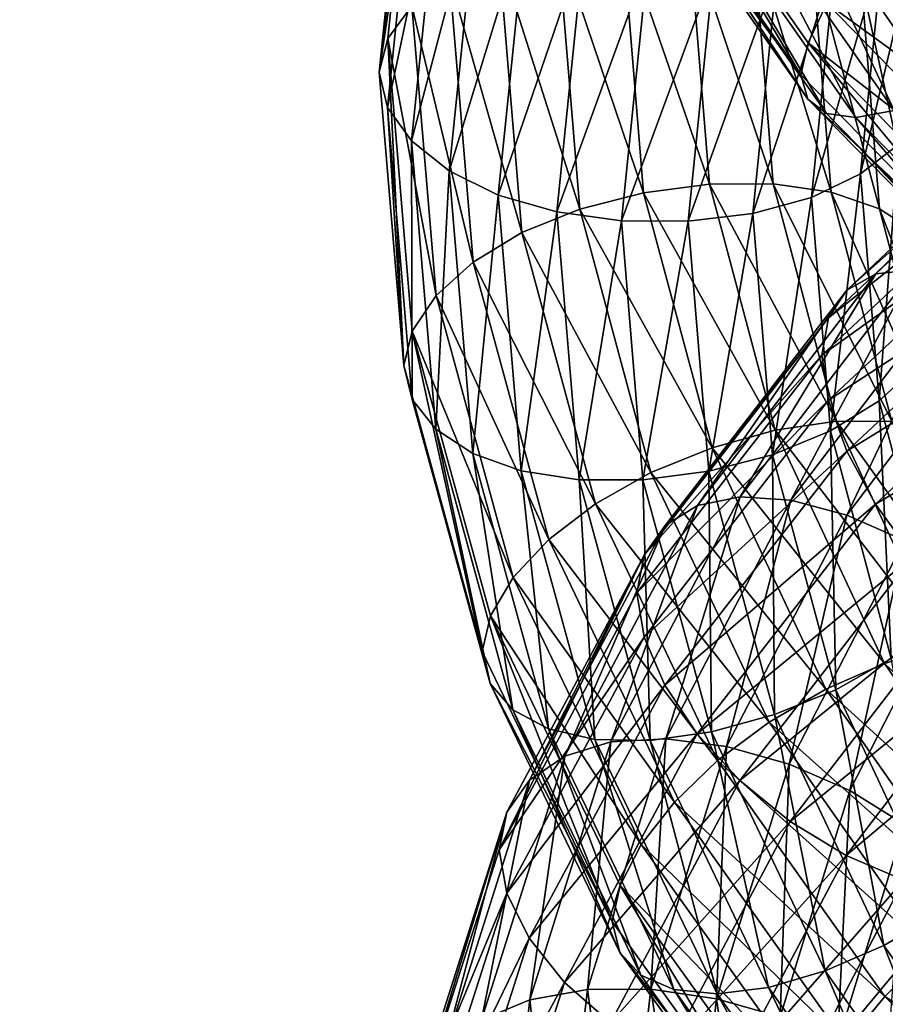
# Model space of a CAD drawing. Header units: metres. Extents: x -80 to 80, y -455 to 95.
# Tile 529 of 656: x -23 to -14, y -39 to -29. Entities that reach past the tile are written whole.
import ezdxf

# ---------------------------------------------------------------- set-up
doc = ezdxf.new("R2010")
doc.units = ezdxf.units.M
doc.layers.add('solid_501010_K', color=7, linetype='CONTINUOUS')
doc.layers.add('solid_501010_k_02', color=7, linetype='CONTINUOUS')

msp = doc.modelspace()

# ---------------------------------------------------------------- linework, layer by layer
at = {"layer": 'solid_501010_K'}
for points in [[(-26.791626, -30.93037, 48.391029), (-22.594902, -24.729742, 41.093346), (-22.305971, -23.698736, 42.005901)], [(-26.24618, -29.010323, 50.098091), (-26.791626, -30.93037, 48.391029), (-22.305971, -23.698736, 42.005901)]]:
    msp.add_3dface(points, dxfattribs=at)
at = {"layer": 'solid_501010_k_02'}
for points in [[(-18.615196, -26.664001, 1060.671387), (-18.999035, -29.927603, 1059.759155), (-18.695927, -26.990187, 1061.172852)], [(-18.615196, -26.664001, 1060.671387), (-18.914635, -29.59016, 1059.276245), (-18.999035, -29.927603, 1059.759155)], [(-18.674381, -29.264919, 1058.821167), (-18.914635, -29.59016, 1059.276245), (-18.615196, -26.664001, 1060.671387)], [(-18.695927, -26.990187, 1061.172852), (-18.999035, -29.927603, 1059.759155), (-18.61698, -27.362638, 1061.63916)], [(-16.516899, -27.069193, 1038.223999), (-14.797248, -29.952837, 1037.805298), (-16.599642, -27.373659, 1038.694336)], [(-16.516899, -27.069193, 1038.223999), (-14.723751, -29.634687, 1037.35083), (-14.797248, -29.952837, 1037.805298)], [(-14.536732, -29.238811, 1036.973145), (-14.723751, -29.634687, 1037.35083), (-16.516899, -27.069193, 1038.223999)], [(-14.483045, -27.580462, 1041.308716), (-12.910701, -29.854671, 1040.569336), (-13.902094, -27.303308, 1041.476929)], [(-18.999035, -29.927603, 1059.759155), (-18.916447, -30.280804, 1060.226807), (-18.61698, -27.362638, 1061.63916)], [(-18.61698, -27.362638, 1061.63916), (-18.916447, -30.280804, 1060.226807), (-18.382107, -27.731857, 1062.073853)], [(-16.599642, -27.373659, 1038.694336), (-14.797248, -29.952837, 1037.805298), (-16.518482, -27.637081, 1039.189087)], [(-15.046041, -27.780884, 1041.032715), (-13.412575, -30.132507, 1040.247192), (-14.483045, -27.580462, 1041.308716)], [(-13.412575, -30.132507, 1040.247192), (-12.910701, -29.854671, 1040.569336), (-14.483045, -27.580462, 1041.308716)], [(-16.518482, -27.637081, 1039.189087), (-14.725162, -30.197622, 1038.300903), (-16.310083, -27.809418, 1039.707642)], [(-14.797248, -29.952837, 1037.805298), (-14.725162, -30.197622, 1038.300903), (-16.518482, -27.637081, 1039.189087)], [(-18.916447, -30.280804, 1060.226807), (-18.677795, -30.613567, 1060.677124), (-18.382107, -27.731857, 1062.073853)], [(-18.382107, -27.731857, 1062.073853), (-18.677795, -30.613567, 1060.677124), (-18.013731, -28.083523, 1062.441528)], [(-15.55568, -27.888304, 1040.65979), (-13.866886, -30.310682, 1039.834351), (-15.046041, -27.780884, 1041.032715)], [(-13.866886, -30.310682, 1039.834351), (-13.412575, -30.132507, 1040.247192), (-15.046041, -27.780884, 1041.032715)], [(-16.310083, -27.809418, 1039.707642), (-14.539389, -30.338896, 1038.829712), (-15.98323, -27.895628, 1040.208008)], [(-14.725162, -30.197622, 1038.300903), (-14.539389, -30.338896, 1038.829712), (-16.310083, -27.809418, 1039.707642)], [(-15.98323, -27.895628, 1040.208008), (-14.248019, -30.37818, 1039.35144), (-15.55568, -27.888304, 1040.65979)], [(-14.248019, -30.37818, 1039.35144), (-13.866886, -30.310682, 1039.834351), (-15.55568, -27.888304, 1040.65979)], [(-14.539389, -30.338896, 1038.829712), (-14.248019, -30.37818, 1039.35144), (-15.98323, -27.895628, 1040.208008)], [(-18.677795, -30.613567, 1060.677124), (-18.303492, -30.910885, 1061.074951), (-18.013731, -28.083523, 1062.441528)], [(-18.013731, -28.083523, 1062.441528), (-18.303492, -30.910885, 1061.074951), (-17.531864, -28.39509, 1062.718384)], [(-13.862258, -28.344641, 1036.516113), (-11.777617, -30.500118, 1035.888428), (-14.244289, -28.800301, 1036.688354)], [(-18.303492, -30.910885, 1061.074951), (-17.813875, -31.153261, 1061.395142), (-17.531864, -28.39509, 1062.718384)], [(-17.531864, -28.39509, 1062.718384), (-17.813875, -31.153261, 1061.395142), (-16.957481, -28.644764, 1062.882202)], [(-14.199794, -30.941879, 1061.058228), (-13.824113, -30.650251, 1060.657471), (-13.605264, -28.429426, 1061.571289)], [(-13.974997, -28.672268, 1062.015137), (-14.199794, -30.941879, 1061.058228), (-13.605264, -28.429426, 1061.571289)], [(-16.578255, -28.520203, 1057.745972), (-16.363628, -31.132162, 1056.588867), (-17.223427, -28.594955, 1057.860962)], [(-15.706955, -31.045696, 1056.651367), (-16.363628, -31.132162, 1056.588867), (-16.578255, -28.520203, 1057.745972)], [(-15.912968, -28.525251, 1057.743286), (-15.706955, -31.045696, 1056.651367), (-16.578255, -28.520203, 1057.745972)], [(-15.070577, -31.040865, 1056.822632), (-15.706955, -31.045696, 1056.651367), (-15.912968, -28.525251, 1057.743286)], [(-15.268243, -28.609816, 1057.853149), (-15.070577, -31.040865, 1056.822632), (-15.912968, -28.525251, 1057.743286)], [(-17.813875, -31.153261, 1061.395142), (-17.230253, -31.321985, 1061.61377), (-16.957481, -28.644764, 1062.882202)], [(-17.223427, -28.594955, 1057.860962), (-17.000448, -31.294825, 1056.638672), (-17.80793, -28.749918, 1058.087769)], [(-16.957481, -28.644764, 1062.882202), (-17.230253, -31.321985, 1061.61377), (-16.322962, -28.820169, 1062.927246)], [(-16.363628, -31.132162, 1056.588867), (-17.000448, -31.294825, 1056.638672), (-17.223427, -28.594955, 1057.860962)], [(-14.494509, -31.123184, 1057.098877), (-15.070577, -31.040865, 1056.822632), (-15.268243, -28.609816, 1057.853149)], [(-14.684619, -28.77372, 1058.075439), (-14.494509, -31.123184, 1057.098877), (-15.268243, -28.609816, 1057.853149)], [(-14.690564, -31.176807, 1061.382324), (-14.199794, -30.941879, 1061.058228), (-13.974997, -28.672268, 1062.015137)], [(-14.457998, -28.842514, 1062.392944), (-14.690564, -31.176807, 1061.382324), (-13.974997, -28.672268, 1062.015137)], [(-17.80793, -28.749918, 1058.087769), (-17.577385, -31.528389, 1056.804443), (-18.298702, -28.978863, 1058.416138)], [(-17.000448, -31.294825, 1056.638672), (-17.577385, -31.528389, 1056.804443), (-17.80793, -28.749918, 1058.087769)], [(-14.01123, -31.290478, 1057.466919), (-14.494509, -31.123184, 1057.098877), (-14.684619, -28.77372, 1058.075439)], [(-14.195003, -29.010128, 1058.399902), (-14.01123, -31.290478, 1057.466919), (-14.684619, -28.77372, 1058.075439)], [(-17.230253, -31.321985, 1061.61377), (-16.585527, -31.409153, 1061.721558), (-16.322962, -28.820169, 1062.927246)], [(-16.322962, -28.820169, 1062.927246), (-16.585527, -31.409153, 1061.721558), (-15.668208, -28.915304, 1062.857666)], [(-15.275069, -31.336662, 1061.605713), (-14.690564, -31.176807, 1061.382324), (-14.457998, -28.842514, 1062.392944)], [(-15.03325, -28.924519, 1062.678101), (-15.275069, -31.336662, 1061.605713), (-14.457998, -28.842514, 1062.392944)], [(-14.244289, -28.800301, 1036.688354), (-12.102199, -31.005947, 1036.025269), (-14.536732, -29.238811, 1036.973145)], [(-11.777617, -30.500118, 1035.888428), (-12.102199, -31.005947, 1036.025269), (-14.244289, -28.800301, 1036.688354)], [(-16.585527, -31.409153, 1061.721558), (-15.920241, -31.414135, 1061.718872), (-15.668208, -28.915304, 1062.857666)], [(-15.668208, -28.915304, 1062.857666), (-15.920241, -31.414135, 1061.718872), (-15.03325, -28.924519, 1062.678101)], [(-15.920241, -31.414135, 1061.718872), (-15.275069, -31.336662, 1061.605713), (-15.03325, -28.924519, 1062.678101)], [(-18.298702, -28.978863, 1058.416138), (-18.061802, -31.822073, 1057.078857), (-18.674381, -29.264919, 1058.821167)], [(-17.577385, -31.528389, 1056.804443), (-18.061802, -31.822073, 1057.078857), (-18.298702, -28.978863, 1058.416138)], [(-13.641774, -31.52861, 1057.900146), (-14.01123, -31.290478, 1057.466919), (-14.195003, -29.010128, 1058.399902)], [(-13.8207, -29.301826, 1058.80188), (-13.641774, -31.52861, 1057.900146), (-14.195003, -29.010128, 1058.399902)], [(-18.674381, -29.264919, 1058.821167), (-18.432619, -32.156242, 1057.439697), (-18.914635, -29.59016, 1059.276245)], [(-18.061802, -31.822073, 1057.078857), (-18.432619, -32.156242, 1057.439697), (-18.674381, -29.264919, 1058.821167)], [(-14.536732, -29.238811, 1036.973145), (-12.350662, -31.482119, 1036.280762), (-14.723751, -29.634687, 1037.35083)], [(-12.102199, -31.005947, 1036.025269), (-12.350662, -31.482119, 1036.280762), (-14.536732, -29.238811, 1036.973145)], [(-18.914635, -29.59016, 1059.276245), (-18.754856, -32.854156, 1058.329346), (-18.999035, -29.927603, 1059.759155)], [(-18.914635, -29.59016, 1059.276245), (-18.669762, -32.510437, 1057.862915), (-18.754856, -32.854156, 1058.329346)], [(-18.432619, -32.156242, 1057.439697), (-18.669762, -32.510437, 1057.862915), (-18.914635, -29.59016, 1059.276245)], [(-14.723751, -29.634687, 1037.35083), (-12.574686, -32.227249, 1037.078491), (-14.797248, -29.952837, 1037.805298)], [(-14.723751, -29.634687, 1037.35083), (-12.509558, -31.901148, 1036.636963), (-12.574686, -32.227249, 1037.078491)], [(-12.350662, -31.482119, 1036.280762), (-12.509558, -31.901148, 1036.636963), (-14.723751, -29.634687, 1037.35083)], [(-18.999035, -29.927603, 1059.759155), (-18.754856, -32.854156, 1058.329346), (-18.916447, -30.280804, 1060.226807)], [(-14.797248, -29.952837, 1037.805298), (-12.574686, -32.227249, 1037.078491), (-14.725162, -30.197622, 1038.300903)], [(-11.866848, -29.87582, 1081.828125), (-14.04776, -31.939943, 1080.848022), (-12.110479, -30.006384, 1082.41626)], [(-13.671, -31.900705, 1080.322266), (-14.04776, -31.939943, 1080.848022), (-11.866848, -29.87582, 1081.828125)], [(-12.110479, -30.006384, 1082.41626), (-14.336166, -32.102688, 1081.401978), (-12.266285, -30.261375, 1082.988281)], [(-14.04776, -31.939943, 1080.848022), (-14.336166, -32.102688, 1081.401978), (-12.110479, -30.006384, 1082.41626)], [(-14.725162, -30.197622, 1038.300903), (-12.510756, -32.460041, 1037.573486), (-14.539389, -30.338896, 1038.829712)], [(-12.574686, -32.227249, 1037.078491), (-12.510756, -32.460041, 1037.573486), (-14.725162, -30.197622, 1038.300903)], [(-18.916447, -30.280804, 1060.226807), (-18.671549, -33.192982, 1058.796143), (-18.677795, -30.613567, 1060.677124)], [(-18.754856, -32.854156, 1058.329346), (-18.671549, -33.192982, 1058.796143), (-18.916447, -30.280804, 1060.226807)], [(-14.539389, -30.338896, 1038.829712), (-12.35292, -32.574474, 1038.11145), (-14.248019, -30.37818, 1039.35144)], [(-12.510756, -32.460041, 1037.573486), (-12.35292, -32.574474, 1038.11145), (-14.539389, -30.338896, 1038.829712)], [(-12.266285, -30.261375, 1082.988281), (-14.520606, -32.376919, 1081.949463), (-12.323122, -30.631149, 1083.506226)], [(-14.336166, -32.102688, 1081.401978), (-14.520606, -32.376919, 1081.949463), (-12.266285, -30.261375, 1082.988281)], [(-14.248019, -30.37818, 1039.35144), (-12.105368, -32.573139, 1038.651978), (-13.866886, -30.310682, 1039.834351)], [(-12.35292, -32.574474, 1038.11145), (-12.105368, -32.573139, 1038.651978), (-14.248019, -30.37818, 1039.35144)], [(-18.677795, -30.613567, 1060.677124), (-18.435987, -33.48933, 1059.262329), (-18.303492, -30.910885, 1061.074951)], [(-18.671549, -33.192982, 1058.796143), (-18.435987, -33.48933, 1059.262329), (-18.677795, -30.613567, 1060.677124)], [(-12.323122, -30.631149, 1083.506226), (-14.585381, -32.749622, 1082.455322), (-12.26746, -31.090172, 1083.935303)], [(-14.520606, -32.376919, 1081.949463), (-14.585381, -32.749622, 1082.455322), (-12.323122, -30.631149, 1083.506226)], [(-14.199794, -30.941879, 1061.058228), (-14.01596, -33.207249, 1060.087402), (-13.824113, -30.650251, 1060.657471)], [(-14.01596, -33.207249, 1060.087402), (-13.645144, -32.867016, 1059.72998), (-13.824113, -30.650251, 1060.657471)], [(-18.435987, -33.48933, 1059.262329), (-18.066532, -33.732403, 1059.690796), (-18.303492, -30.910885, 1061.074951)], [(-18.303492, -30.910885, 1061.074951), (-18.066532, -33.732403, 1059.690796), (-17.813875, -31.153261, 1061.395142)], [(-14.690564, -31.176807, 1061.382324), (-14.500378, -33.506641, 1060.357422), (-14.199794, -30.941879, 1061.058228)], [(-14.500378, -33.506641, 1060.357422), (-14.01596, -33.207249, 1060.087402), (-14.199794, -30.941879, 1061.058228)], [(-16.363628, -31.132162, 1056.588867), (-15.680321, -33.674545, 1055.461792), (-17.000448, -31.294825, 1056.638672)], [(-15.706955, -31.045696, 1056.651367), (-15.051068, -33.499409, 1055.588257), (-16.363628, -31.132162, 1056.588867)], [(-15.051068, -33.499409, 1055.588257), (-15.680321, -33.674545, 1055.461792), (-16.363628, -31.132162, 1056.588867)], [(-15.070577, -31.040865, 1056.822632), (-14.441264, -33.407959, 1055.819824), (-15.706955, -31.045696, 1056.651367)], [(-14.441264, -33.407959, 1055.819824), (-15.051068, -33.499409, 1055.588257), (-15.706955, -31.045696, 1056.651367)], [(-13.889252, -33.411228, 1056.149048), (-14.441264, -33.407959, 1055.819824), (-15.070577, -31.040865, 1056.822632)], [(-14.494509, -31.123184, 1057.098877), (-13.889252, -33.411228, 1056.149048), (-15.070577, -31.040865, 1056.822632)], [(-14.585381, -32.749622, 1082.455322), (-14.521997, -33.199749, 1082.883911), (-12.26746, -31.090172, 1083.935303)], [(-12.26746, -31.090172, 1083.935303), (-14.521997, -33.199749, 1082.883911), (-12.112693, -31.623514, 1084.263916)], [(-13.426154, -33.511547, 1056.559814), (-13.889252, -33.411228, 1056.149048), (-14.494509, -31.123184, 1057.098877)], [(-14.01123, -31.290478, 1057.466919), (-13.426154, -33.511547, 1056.559814), (-14.494509, -31.123184, 1057.098877)], [(-18.066532, -33.732403, 1059.690796), (-17.583254, -33.905743, 1060.054688), (-17.813875, -31.153261, 1061.395142)], [(-17.813875, -31.153261, 1061.395142), (-17.583254, -33.905743, 1060.054688), (-17.230253, -31.321985, 1061.61377)], [(-15.275069, -31.336662, 1061.605713), (-15.077314, -33.744099, 1060.518433), (-14.690564, -31.176807, 1061.382324)], [(-15.077314, -33.744099, 1060.518433), (-14.500378, -33.506641, 1060.357422), (-14.690564, -31.176807, 1061.382324)], [(-17.583254, -33.905743, 1060.054688), (-17.007185, -33.993725, 1060.328613), (-17.230253, -31.321985, 1061.61377)], [(-17.000448, -31.294825, 1056.638672), (-16.290548, -33.922379, 1055.447876), (-17.577385, -31.528389, 1056.804443)], [(-17.230253, -31.321985, 1061.61377), (-17.007185, -33.993725, 1060.328613), (-16.585527, -31.409153, 1061.721558)], [(-15.680321, -33.674545, 1055.461792), (-16.290548, -33.922379, 1055.447876), (-17.000448, -31.294825, 1056.638672)], [(-13.072124, -33.697777, 1057.023804), (-13.426154, -33.511547, 1056.559814), (-14.01123, -31.290478, 1057.466919)], [(-13.641774, -31.52861, 1057.900146), (-13.072124, -33.697777, 1057.023804), (-14.01123, -31.290478, 1057.466919)], [(-17.007185, -33.993725, 1060.328613), (-16.370808, -33.992897, 1060.499878), (-16.585527, -31.409153, 1061.721558)], [(-16.585527, -31.409153, 1061.721558), (-16.370808, -33.992897, 1060.499878), (-15.920241, -31.414135, 1061.718872)], [(-16.370808, -33.992897, 1060.499878), (-15.714134, -33.90799, 1060.564575), (-15.920241, -31.414135, 1061.718872)], [(-15.920241, -31.414135, 1061.718872), (-15.714134, -33.90799, 1060.564575), (-15.275069, -31.336662, 1061.605713)], [(-15.714134, -33.90799, 1060.564575), (-15.077314, -33.744099, 1060.518433), (-15.275069, -31.336662, 1061.605713)], [(-17.577385, -31.528389, 1056.804443), (-16.843393, -34.23209, 1055.553711), (-18.061802, -31.822073, 1057.078857)], [(-16.290548, -33.922379, 1055.447876), (-16.843393, -34.23209, 1055.553711), (-17.577385, -31.528389, 1056.804443)], [(-14.521997, -33.199749, 1082.883911), (-14.338787, -33.708366, 1083.225464), (-12.112693, -31.623514, 1084.263916)], [(-12.112693, -31.623514, 1084.263916), (-14.338787, -33.708366, 1083.225464), (-11.869955, -32.189461, 1084.471436)], [(-18.061802, -31.822073, 1057.078857), (-17.307583, -34.588482, 1055.775391), (-18.432619, -32.156242, 1057.439697)], [(-16.843393, -34.23209, 1055.553711), (-17.307583, -34.588482, 1055.775391), (-18.061802, -31.822073, 1057.078857)], [(-13.671, -31.900705, 1080.322266), (-15.400746, -34.162216, 1079.158569), (-14.04776, -31.939943, 1080.848022)], [(-14.895252, -34.19606, 1078.749878), (-15.400746, -34.162216, 1079.158569), (-13.671, -31.900705, 1080.322266)], [(-13.222281, -31.994946, 1079.858154), (-14.895252, -34.19606, 1078.749878), (-13.671, -31.900705, 1080.322266)], [(-14.04776, -31.939943, 1080.848022), (-15.825177, -34.251022, 1079.635742), (-14.336166, -32.102688, 1081.401978)], [(-15.400746, -34.162216, 1079.158569), (-15.825177, -34.251022, 1079.635742), (-14.04776, -31.939943, 1080.848022)], [(-14.337291, -34.347469, 1078.42981), (-14.895252, -34.19606, 1078.749878), (-13.222281, -31.994946, 1079.858154)], [(-12.726987, -32.214062, 1079.478882), (-14.337291, -34.347469, 1078.42981), (-13.222281, -31.994946, 1079.858154)], [(-14.336166, -32.102688, 1081.401978), (-16.150076, -34.450401, 1080.150146), (-14.520606, -32.376919, 1081.949463)], [(-15.825177, -34.251022, 1079.635742), (-16.150076, -34.450401, 1080.150146), (-14.336166, -32.102688, 1081.401978)], [(-18.432619, -32.156242, 1057.439697), (-17.662916, -34.969246, 1056.092896), (-18.669762, -32.510437, 1057.862915)], [(-17.307583, -34.588482, 1055.775391), (-17.662916, -34.969246, 1056.092896), (-18.432619, -32.156242, 1057.439697)], [(-14.338787, -33.708366, 1083.225464), (-14.051438, -34.237652, 1083.457275), (-11.869955, -32.189461, 1084.471436)], [(-13.761935, -34.600555, 1078.211792), (-14.337291, -34.347469, 1078.42981), (-12.726987, -32.214062, 1079.478882)], [(-11.869955, -32.189461, 1084.471436), (-14.051438, -34.237652, 1083.457275), (-11.552435, -32.753113, 1084.542847)], [(-14.520606, -32.376919, 1081.949463), (-16.357851, -34.746422, 1080.669312), (-14.585381, -32.749622, 1082.455322)], [(-16.150076, -34.450401, 1080.150146), (-16.357851, -34.746422, 1080.669312), (-14.520606, -32.376919, 1081.949463)], [(-18.669762, -32.510437, 1057.862915), (-17.971861, -35.70702, 1056.932251), (-18.754856, -32.854156, 1058.329346)], [(-18.669762, -32.510437, 1057.862915), (-17.890154, -35.351467, 1056.484863), (-17.971861, -35.70702, 1056.932251)], [(-17.662916, -34.969246, 1056.092896), (-17.890154, -35.351467, 1056.484863), (-18.669762, -32.510437, 1057.862915)], [(-14.585381, -32.749622, 1082.455322), (-16.42956, -35.122219, 1081.161621), (-14.521997, -33.199749, 1082.883911)], [(-16.357851, -34.746422, 1080.669312), (-16.42956, -35.122219, 1081.161621), (-14.585381, -32.749622, 1082.455322)], [(-14.051438, -34.237652, 1083.457275), (-13.675564, -34.754761, 1083.563232), (-11.552435, -32.753113, 1084.542847)], [(-18.754856, -32.854156, 1058.329346), (-17.971861, -35.70702, 1056.932251), (-18.671549, -33.192982, 1058.796143)], [(-14.01596, -33.207249, 1060.087402), (-13.430686, -35.413757, 1059.143555), (-13.645144, -32.867016, 1059.72998)], [(-18.671549, -33.192982, 1058.796143), (-17.891869, -36.026115, 1057.401245), (-18.435987, -33.48933, 1059.262329)], [(-17.971861, -35.70702, 1056.932251), (-17.891869, -36.026115, 1057.401245), (-18.671549, -33.192982, 1058.796143)], [(-16.42956, -35.122219, 1081.161621), (-16.359419, -35.561882, 1081.589722), (-14.521997, -33.199749, 1082.883911)], [(-14.521997, -33.199749, 1082.883911), (-16.359419, -35.561882, 1081.589722), (-14.338787, -33.708366, 1083.225464)], [(-14.500378, -33.506641, 1060.357422), (-13.894875, -35.775585, 1059.360474), (-14.01596, -33.207249, 1060.087402)], [(-13.894875, -35.775585, 1059.360474), (-13.430686, -35.413757, 1059.143555), (-14.01596, -33.207249, 1060.087402)], [(-18.435987, -33.48933, 1059.262329), (-17.666143, -36.287159, 1057.882935), (-18.066532, -33.732403, 1059.690796)], [(-17.891869, -36.026115, 1057.401245), (-17.666143, -36.287159, 1057.882935), (-18.435987, -33.48933, 1059.262329)], [(-14.441264, -33.407959, 1055.819824), (-13.397795, -35.652393, 1054.887939), (-15.051068, -33.499409, 1055.588257)], [(-12.885669, -35.581444, 1055.267578), (-13.397795, -35.652393, 1054.887939), (-14.441264, -33.407959, 1055.819824)], [(-13.889252, -33.411228, 1056.149048), (-12.885669, -35.581444, 1055.267578), (-14.441264, -33.407959, 1055.819824)], [(-15.051068, -33.499409, 1055.588257), (-13.963538, -35.825176, 1054.598877), (-15.680321, -33.674545, 1055.461792)], [(-15.077314, -33.744099, 1060.518433), (-14.447721, -36.088207, 1059.460327), (-14.500378, -33.506641, 1060.357422)], [(-13.397795, -35.652393, 1054.887939), (-13.963538, -35.825176, 1054.598877), (-15.051068, -33.499409, 1055.588257)], [(-14.447721, -36.088207, 1059.460327), (-13.894875, -35.775585, 1059.360474), (-14.500378, -33.506641, 1060.357422)], [(-15.680321, -33.674545, 1055.461792), (-14.547322, -36.083576, 1054.411743), (-16.290548, -33.922379, 1055.447876)], [(-13.963538, -35.825176, 1054.598877), (-14.547322, -36.083576, 1054.411743), (-15.680321, -33.674545, 1055.461792)], [(-18.066532, -33.732403, 1059.690796), (-17.312115, -36.477665, 1058.341431), (-17.583254, -33.905743, 1060.054688)], [(-17.666143, -36.287159, 1057.882935), (-17.312115, -36.477665, 1058.341431), (-18.066532, -33.732403, 1059.690796)], [(-16.359419, -35.561882, 1081.589722), (-16.153027, -36.041935, 1081.946411), (-14.338787, -33.708366, 1083.225464)], [(-14.338787, -33.708366, 1083.225464), (-16.153027, -36.041935, 1081.946411), (-14.051438, -34.237652, 1083.457275)], [(-15.714134, -33.90799, 1060.564575), (-15.057948, -36.335812, 1059.440796), (-15.077314, -33.744099, 1060.518433)], [(-15.057948, -36.335812, 1059.440796), (-14.447721, -36.088207, 1059.460327), (-15.077314, -33.744099, 1060.518433)], [(-17.583254, -33.905743, 1060.054688), (-16.849016, -36.584114, 1058.748413), (-17.007185, -33.993725, 1060.328613)], [(-17.312115, -36.477665, 1058.341431), (-16.849016, -36.584114, 1058.748413), (-17.583254, -33.905743, 1060.054688)], [(-16.290548, -33.922379, 1055.447876), (-15.113458, -36.411392, 1054.337158), (-16.843393, -34.23209, 1055.553711)], [(-16.370808, -33.992897, 1060.499878), (-15.687201, -36.507793, 1059.310059), (-15.714134, -33.90799, 1060.564575)], [(-14.547322, -36.083576, 1054.411743), (-15.113458, -36.411392, 1054.337158), (-16.290548, -33.922379, 1055.447876)], [(-15.687201, -36.507793, 1059.310059), (-15.057948, -36.335812, 1059.440796), (-15.714134, -33.90799, 1060.564575)], [(-17.007185, -33.993725, 1060.328613), (-16.297005, -36.593868, 1059.076538), (-16.370808, -33.992897, 1060.499878)], [(-16.849016, -36.584114, 1058.748413), (-16.297005, -36.593868, 1059.076538), (-17.007185, -33.993725, 1060.328613)], [(-16.297005, -36.593868, 1059.076538), (-15.687201, -36.507793, 1059.310059), (-16.370808, -33.992897, 1060.499878)], [(-15.400746, -34.162216, 1079.158569), (-16.689106, -36.608536, 1077.814453), (-15.825177, -34.251022, 1079.635742)], [(-16.141323, -36.576199, 1077.467285), (-16.689106, -36.608536, 1077.814453), (-15.400746, -34.162216, 1079.158569)], [(-14.895252, -34.19606, 1078.749878), (-16.141323, -36.576199, 1077.467285), (-15.400746, -34.162216, 1079.158569)], [(-16.843393, -34.23209, 1055.553711), (-15.626357, -36.792618, 1054.385986), (-17.307583, -34.588482, 1055.775391)], [(-15.825177, -34.251022, 1079.635742), (-17.149042, -36.751602, 1078.237793), (-16.150076, -34.450401, 1080.150146)], [(-16.689106, -36.608536, 1077.814453), (-17.149042, -36.751602, 1078.237793), (-15.825177, -34.251022, 1079.635742)], [(-15.113458, -36.411392, 1054.337158), (-15.626357, -36.792618, 1054.385986), (-16.843393, -34.23209, 1055.553711)], [(-16.153027, -36.041935, 1081.946411), (-15.829321, -36.529011, 1082.206665), (-14.051438, -34.237652, 1083.457275)], [(-15.536686, -36.653355, 1077.213135), (-16.141323, -36.576199, 1077.467285), (-14.895252, -34.19606, 1078.749878)], [(-14.051438, -34.237652, 1083.457275), (-15.829321, -36.529011, 1082.206665), (-13.675564, -34.754761, 1083.563232)], [(-14.337291, -34.347469, 1078.42981), (-15.536686, -36.653355, 1077.213135), (-14.895252, -34.19606, 1078.749878)], [(-14.913198, -36.828968, 1077.061279), (-15.536686, -36.653355, 1077.213135), (-14.337291, -34.347469, 1078.42981)], [(-13.761935, -34.600555, 1078.211792), (-14.913198, -36.828968, 1077.061279), (-14.337291, -34.347469, 1078.42981)], [(-16.150076, -34.450401, 1080.150146), (-17.50112, -36.991013, 1078.708252), (-16.357851, -34.746422, 1080.669312)], [(-17.149042, -36.751602, 1078.237793), (-17.50112, -36.991013, 1078.708252), (-16.150076, -34.450401, 1080.150146)], [(-17.307583, -34.588482, 1055.775391), (-16.057005, -37.207909, 1054.557373), (-17.662916, -34.969246, 1056.092896)], [(-15.626357, -36.792618, 1054.385986), (-16.057005, -37.207909, 1054.557373), (-17.307583, -34.588482, 1055.775391)], [(-14.308979, -37.092026, 1077.020752), (-14.913198, -36.828968, 1077.061279), (-13.761935, -34.600555, 1078.211792)], [(-13.20436, -34.939442, 1078.108643), (-14.308979, -37.092026, 1077.020752), (-13.761935, -34.600555, 1078.211792)], [(-16.357851, -34.746422, 1080.669312), (-17.802246, -37.686443, 1079.675781), (-16.42956, -35.122219, 1081.161621)], [(-16.357851, -34.746422, 1080.669312), (-17.726276, -37.310741, 1079.196167), (-17.802246, -37.686443, 1079.675781)], [(-17.50112, -36.991013, 1078.708252), (-17.726276, -37.310741, 1079.196167), (-16.357851, -34.746422, 1080.669312)], [(-15.829321, -36.529011, 1082.206665), (-15.405888, -36.992649, 1082.353027), (-13.675564, -34.754761, 1083.563232)], [(-13.675564, -34.754761, 1083.563232), (-15.405888, -36.992649, 1082.353027), (-13.227521, -35.227692, 1083.529175)], [(-13.762023, -37.431656, 1077.099976), (-14.308979, -37.092026, 1077.020752), (-13.20436, -34.939442, 1078.108643)], [(-17.662916, -34.969246, 1056.092896), (-16.386663, -37.632439, 1054.83374), (-17.890154, -35.351467, 1056.484863)], [(-16.057005, -37.207909, 1054.557373), (-16.386663, -37.632439, 1054.83374), (-17.662916, -34.969246, 1056.092896)], [(-16.42956, -35.122219, 1081.161621), (-17.802246, -37.686443, 1079.675781), (-16.359419, -35.561882, 1081.589722)], [(-15.405888, -36.992649, 1082.353027), (-14.901155, -37.403236, 1082.369507), (-13.227521, -35.227692, 1083.529175)], [(-13.227521, -35.227692, 1083.529175), (-14.901155, -37.403236, 1082.369507), (-12.732571, -35.632111, 1083.360352)], [(-17.890154, -35.351467, 1056.484863), (-16.676596, -38.399635, 1055.629395), (-17.971861, -35.70702, 1056.932251)], [(-17.890154, -35.351467, 1056.484863), (-16.597483, -38.040993, 1055.196167), (-16.676596, -38.399635, 1055.629395)], [(-16.386663, -37.632439, 1054.83374), (-16.597483, -38.040993, 1055.196167), (-17.890154, -35.351467, 1056.484863)], [(-17.802246, -37.686443, 1079.675781), (-17.727976, -38.117722, 1080.10144), (-16.359419, -35.561882, 1081.589722)], [(-16.359419, -35.561882, 1081.589722), (-17.727976, -38.117722, 1080.10144), (-16.153027, -36.041935, 1081.946411)], [(-14.901155, -37.403236, 1082.369507), (-14.343581, -37.739872, 1082.258545), (-12.732571, -35.632111, 1083.360352)], [(-12.732571, -35.632111, 1083.360352), (-14.343581, -37.739872, 1082.258545), (-12.221836, -35.948887, 1083.074951)], [(-17.971861, -35.70702, 1056.932251), (-16.676596, -38.399635, 1055.629395), (-17.891869, -36.026115, 1057.401245)], [(-13.397795, -35.652393, 1054.887939), (-11.969176, -37.720181, 1054.067627), (-13.963538, -35.825176, 1054.598877)], [(-13.963538, -35.825176, 1054.598877), (-12.474593, -37.966698, 1053.72583), (-14.547322, -36.083576, 1054.411743)], [(-14.447721, -36.088207, 1059.460327), (-13.403786, -38.311279, 1058.475952), (-13.894875, -35.775585, 1059.360474)], [(-11.969176, -37.720181, 1054.067627), (-12.474593, -37.966698, 1053.72583), (-13.963538, -35.825176, 1054.598877)], [(-17.891869, -36.026115, 1057.401245), (-16.599073, -38.708252, 1056.096558), (-17.666143, -36.287159, 1057.882935)], [(-16.676596, -38.399635, 1055.629395), (-16.599073, -38.708252, 1056.096558), (-17.891869, -36.026115, 1057.401245)], [(-17.727976, -38.117722, 1080.10144), (-17.504318, -38.566242, 1080.47522), (-16.153027, -36.041935, 1081.946411)], [(-16.153027, -36.041935, 1081.946411), (-17.504318, -38.566242, 1080.47522), (-15.829321, -36.529011, 1082.206665)], [(-14.343581, -37.739872, 1082.258545), (-13.768225, -37.98753, 1082.034424), (-12.221836, -35.948887, 1083.074951)], [(-14.547322, -36.083576, 1054.411743), (-12.996129, -38.300606, 1053.482788), (-15.113458, -36.411392, 1054.337158)], [(-15.057948, -36.335812, 1059.440796), (-13.96992, -38.637482, 1058.394043), (-14.447721, -36.088207, 1059.460327)], [(-12.474593, -37.966698, 1053.72583), (-12.996129, -38.300606, 1053.482788), (-14.547322, -36.083576, 1054.411743)], [(-13.96992, -38.637482, 1058.394043), (-13.403786, -38.311279, 1058.475952), (-14.447721, -36.088207, 1059.460327)], [(-17.666143, -36.287159, 1057.882935), (-16.389658, -38.936165, 1056.59314), (-17.312115, -36.477665, 1058.341431)], [(-16.599073, -38.708252, 1056.096558), (-16.389658, -38.936165, 1056.59314), (-17.666143, -36.287159, 1057.882935)], [(-15.687201, -36.507793, 1059.310059), (-14.553705, -38.891205, 1058.200439), (-15.057948, -36.335812, 1059.440796)], [(-14.553705, -38.891205, 1058.200439), (-13.96992, -38.637482, 1058.394043), (-15.057948, -36.335812, 1059.440796)], [(-15.113458, -36.411392, 1054.337158), (-13.501896, -38.700966, 1053.352417), (-15.626357, -36.792618, 1054.385986)], [(-12.996129, -38.300606, 1053.482788), (-13.501896, -38.700966, 1053.352417), (-15.113458, -36.411392, 1054.337158)], [(-17.504318, -38.566242, 1080.47522), (-17.153532, -39.006844, 1080.767334), (-15.829321, -36.529011, 1082.206665)], [(-17.312115, -36.477665, 1058.341431), (-16.061209, -39.077328, 1057.0802), (-16.849016, -36.584114, 1058.748413)], [(-16.389658, -38.936165, 1056.59314), (-16.061209, -39.077328, 1057.0802), (-17.312115, -36.477665, 1058.341431)], [(-15.829321, -36.529011, 1082.206665), (-17.153532, -39.006844, 1080.767334), (-15.405888, -36.992649, 1082.353027)], [(-16.297005, -36.593868, 1059.076538), (-15.119448, -39.057308, 1057.907837), (-15.687201, -36.507793, 1059.310059)], [(-15.119448, -39.057308, 1057.907837), (-14.553705, -38.891205, 1058.200439), (-15.687201, -36.507793, 1059.310059)], [(-16.689106, -36.608536, 1077.814453), (-17.498371, -39.179966, 1076.3396), (-17.149042, -36.751602, 1078.237793)], [(-16.924026, -39.077553, 1076.058472), (-17.498371, -39.179966, 1076.3396), (-16.689106, -36.608536, 1077.814453)], [(-16.141323, -36.576199, 1077.467285), (-16.924026, -39.077553, 1076.058472), (-16.689106, -36.608536, 1077.814453)], [(-16.29007, -39.076046, 1075.874878), (-16.924026, -39.077553, 1076.058472), (-16.141323, -36.576199, 1077.467285)], [(-16.849016, -36.584114, 1058.748413), (-15.631574, -39.120987, 1057.528076), (-16.297005, -36.593868, 1059.076538)], [(-16.061209, -39.077328, 1057.0802), (-15.631574, -39.120987, 1057.528076), (-16.849016, -36.584114, 1058.748413)], [(-15.631574, -39.120987, 1057.528076), (-15.119448, -39.057308, 1057.907837), (-16.297005, -36.593868, 1059.076538)], [(-15.536686, -36.653355, 1077.213135), (-16.29007, -39.076046, 1075.874878), (-16.141323, -36.576199, 1077.467285)], [(-15.636349, -39.169548, 1075.793945), (-16.29007, -39.076046, 1075.874878), (-15.536686, -36.653355, 1077.213135)], [(-14.913198, -36.828968, 1077.061279), (-15.636349, -39.169548, 1075.793945), (-15.536686, -36.653355, 1077.213135)], [(-17.149042, -36.751602, 1078.237793), (-17.980612, -39.380432, 1076.705078), (-17.50112, -36.991013, 1078.708252)], [(-17.498371, -39.179966, 1076.3396), (-17.980612, -39.380432, 1076.705078), (-17.149042, -36.751602, 1078.237793)], [(-15.626357, -36.792618, 1054.385986), (-13.960105, -39.147076, 1053.348755), (-16.057005, -37.207909, 1054.557373)], [(-15.002831, -39.352203, 1075.820679), (-15.636349, -39.169548, 1075.793945), (-14.913198, -36.828968, 1077.061279)], [(-13.501896, -38.700966, 1053.352417), (-13.960105, -39.147076, 1053.348755), (-15.626357, -36.792618, 1054.385986)], [(-14.308979, -37.092026, 1077.020752), (-15.002831, -39.352203, 1075.820679), (-14.913198, -36.828968, 1077.061279)], [(-17.50112, -36.991013, 1078.708252), (-18.34976, -39.66214, 1077.128662), (-17.726276, -37.310741, 1079.196167)], [(-17.980612, -39.380432, 1076.705078), (-18.34976, -39.66214, 1077.128662), (-17.50112, -36.991013, 1078.708252)], [(-17.153532, -39.006844, 1080.767334), (-16.694677, -39.411686, 1080.958618), (-15.405888, -36.992649, 1082.353027)], [(-15.405888, -36.992649, 1082.353027), (-16.694677, -39.411686, 1080.958618), (-14.901155, -37.403236, 1082.369507)], [(-14.429353, -39.618275, 1075.959351), (-15.002831, -39.352203, 1075.820679), (-14.308979, -37.092026, 1077.020752)], [(-13.762023, -37.431656, 1077.099976), (-14.429353, -39.618275, 1075.959351), (-14.308979, -37.092026, 1077.020752)], [(-16.057005, -37.207909, 1054.557373), (-14.344832, -39.615814, 1053.474121), (-16.386663, -37.632439, 1054.83374)], [(-13.960105, -39.147076, 1053.348755), (-14.344832, -39.615814, 1053.474121), (-16.057005, -37.207909, 1054.557373)], [(-17.726276, -37.310741, 1079.196167), (-18.666592, -40.385311, 1078.047607), (-17.802246, -37.686443, 1079.675781)], [(-17.726276, -37.310741, 1079.196167), (-18.585836, -40.006855, 1077.583252), (-18.666592, -40.385311, 1078.047607)], [(-18.34976, -39.66214, 1077.128662), (-18.585836, -40.006855, 1077.583252), (-17.726276, -37.310741, 1079.196167)], [(-16.694677, -39.411686, 1080.958618), (-16.14772, -39.753788, 1081.031494), (-14.901155, -37.403236, 1082.369507)], [(-14.901155, -37.403236, 1082.369507), (-16.14772, -39.753788, 1081.031494), (-14.343581, -37.739872, 1082.258545)], [(-13.948248, -39.955349, 1076.204224), (-14.429353, -39.618275, 1075.959351), (-13.762023, -37.431656, 1077.099976)], [(-17.802246, -37.686443, 1079.675781), (-18.666592, -40.385311, 1078.047607), (-17.727976, -38.117722, 1080.10144)], [(-16.386663, -37.632439, 1054.83374), (-14.639338, -40.080082, 1053.712646), (-16.597483, -38.040993, 1055.196167)], [(-14.344832, -39.615814, 1053.474121), (-14.639338, -40.080082, 1053.712646), (-16.386663, -37.632439, 1054.83374)], [(-16.14772, -39.753788, 1081.031494), (-15.543503, -40.016018, 1080.984863), (-14.343581, -37.739872, 1082.258545)], [(-14.343581, -37.739872, 1082.258545), (-15.543503, -40.016018, 1080.984863), (-13.768225, -37.98753, 1082.034424)], [(-15.543503, -40.016018, 1080.984863), (-14.920014, -40.187851, 1080.828735), (-13.768225, -37.98753, 1082.034424)], [(-13.768225, -37.98753, 1082.034424), (-14.920014, -40.187851, 1080.828735), (-13.210264, -38.131557, 1081.711182)], [(-16.597483, -38.040993, 1055.196167), (-14.894914, -40.884495, 1054.463135), (-16.676596, -38.399635, 1055.629395)], [(-16.597483, -38.040993, 1055.196167), (-14.827679, -40.512569, 1054.047729), (-14.894914, -40.884495, 1054.463135)], [(-14.639338, -40.080082, 1053.712646), (-14.827679, -40.512569, 1054.047729), (-16.597483, -38.040993, 1055.196167)], [(-18.666592, -40.385311, 1078.047607), (-18.587618, -40.804543, 1078.472534), (-17.727976, -38.117722, 1080.10144)], [(-17.727976, -38.117722, 1080.10144), (-18.587618, -40.804543, 1078.472534), (-17.504318, -38.566242, 1080.47522)], [(-14.920014, -40.187851, 1080.828735), (-14.315376, -40.259129, 1080.572998), (-13.210264, -38.131557, 1081.711182)], [(-13.210264, -38.131557, 1081.711182), (-14.315376, -40.259129, 1080.572998), (-12.70477, -38.157646, 1081.303101)], [(-14.315376, -40.259129, 1080.572998), (-13.767595, -40.220039, 1080.227539), (-12.70477, -38.157646, 1081.303101)], [(-16.676596, -38.399635, 1055.629395), (-14.894914, -40.884495, 1054.463135), (-16.599073, -38.708252, 1056.096558)], [(-13.96992, -38.637482, 1058.394043), (-12.480295, -40.757732, 1057.468018), (-13.403786, -38.311279, 1058.475952)], [(-18.587618, -40.804543, 1078.472534), (-18.353115, -41.219501, 1078.864746), (-17.504318, -38.566242, 1080.47522)], [(-17.504318, -38.566242, 1080.47522), (-18.353115, -41.219501, 1078.864746), (-17.153532, -39.006844, 1080.767334)], [(-14.553705, -38.891205, 1058.200439), (-13.001831, -41.085567, 1057.216797), (-13.96992, -38.637482, 1058.394043)], [(-13.001831, -41.085567, 1057.216797), (-12.480295, -40.757732, 1057.468018), (-13.96992, -38.637482, 1058.394043)], [(-16.599073, -38.708252, 1056.096558), (-14.829099, -41.173248, 1054.933472), (-16.389658, -38.936165, 1056.59314)], [(-14.894914, -40.884495, 1054.463135), (-14.829099, -41.173248, 1054.933472), (-16.599073, -38.708252, 1056.096558)], [(-13.501896, -38.700966, 1053.352417), (-11.504356, -40.736546, 1052.536011), (-13.960105, -39.147076, 1053.348755)], [(-15.119448, -39.057308, 1057.907837), (-13.507248, -41.324207, 1056.869629), (-14.553705, -38.891205, 1058.200439)], [(-13.507248, -41.324207, 1056.869629), (-13.001831, -41.085567, 1057.216797), (-14.553705, -38.891205, 1058.200439)], [(-16.389658, -38.936165, 1056.59314), (-14.642015, -41.371181, 1055.443726), (-16.061209, -39.077328, 1057.0802)], [(-14.829099, -41.173248, 1054.933472), (-14.642015, -41.371181, 1055.443726), (-16.389658, -38.936165, 1056.59314)], [(-18.353115, -41.219501, 1078.864746), (-17.985319, -41.610733, 1079.191284), (-17.153532, -39.006844, 1080.767334)], [(-17.153532, -39.006844, 1080.767334), (-17.985319, -41.610733, 1079.191284), (-16.694677, -39.411686, 1080.958618)], [(-16.924026, -39.077553, 1076.058472), (-17.22139, -41.638229, 1074.575806), (-17.498371, -39.179966, 1076.3396)], [(-16.576294, -41.555935, 1074.465454), (-17.22139, -41.638229, 1074.575806), (-16.924026, -39.077553, 1076.058472)], [(-16.29007, -39.076046, 1075.874878), (-16.576294, -41.555935, 1074.465454), (-16.924026, -39.077553, 1076.058472)], [(-15.911086, -41.565079, 1074.458496), (-16.576294, -41.555935, 1074.465454), (-16.29007, -39.076046, 1075.874878)], [(-15.636349, -39.169548, 1075.793945), (-15.911086, -41.565079, 1074.458496), (-16.29007, -39.076046, 1075.874878)], [(-16.061209, -39.077328, 1057.0802), (-14.348589, -41.467655, 1055.957153), (-15.631574, -39.120987, 1057.528076)], [(-14.642015, -41.371181, 1055.443726), (-14.348589, -41.467655, 1055.957153), (-16.061209, -39.077328, 1057.0802)], [(-15.631574, -39.120987, 1057.528076), (-13.964766, -41.45443, 1056.442505), (-15.119448, -39.057308, 1057.907837)], [(-13.964766, -41.45443, 1056.442505), (-13.507248, -41.324207, 1056.869629), (-15.119448, -39.057308, 1057.907837)], [(-17.498371, -39.179966, 1076.3396), (-17.805824, -41.812584, 1074.788452), (-17.980612, -39.380432, 1076.705078)], [(-17.22139, -41.638229, 1074.575806), (-17.805824, -41.812584, 1074.788452), (-17.498371, -39.179966, 1076.3396)], [(-15.266438, -41.665108, 1074.555054), (-15.911086, -41.565079, 1074.458496), (-15.636349, -39.169548, 1075.793945)], [(-15.002831, -39.352203, 1075.820679), (-15.266438, -41.665108, 1074.555054), (-15.636349, -39.169548, 1075.793945)], [(-14.348589, -41.467655, 1055.957153), (-13.964766, -41.45443, 1056.442505), (-15.631574, -39.120987, 1057.528076)], [(-13.960105, -39.147076, 1053.348755), (-11.894774, -41.239105, 1052.486206), (-14.344832, -39.615814, 1053.474121)], [(-11.504356, -40.736546, 1052.536011), (-11.894774, -41.239105, 1052.486206), (-13.960105, -39.147076, 1053.348755)]]:
    msp.add_3dface(points, dxfattribs=at)

doc.saveas('drawing.dxf')
